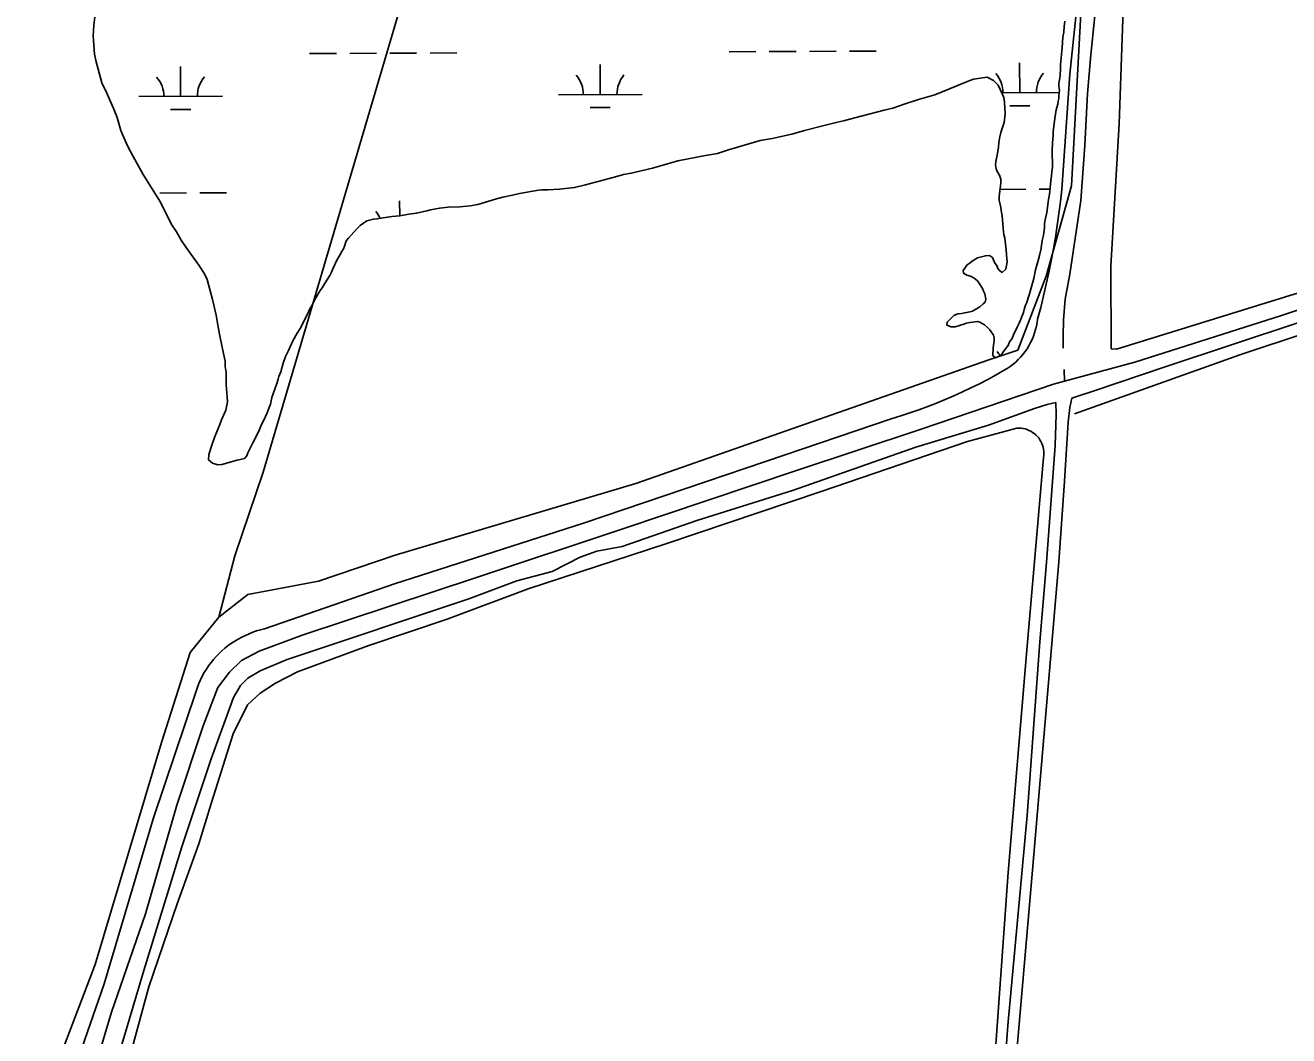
# Model space of a CAD drawing. Extents: x 3419139 to 3457078, y 540382 to 565875.
# Drawn here: x 3451992 to 3453503, y 559992 to 561200 of the extents above; entities that cross this region are included whole.
import ezdxf

# ---------------------------------------------------------------- set-up
doc = ezdxf.new("R2010")
doc.units = 0
for name, color, linetype in [('V-DTCH-CNTR', 7, 'Continuous'), ('V-TOPO-SHOR', 7, 'Continuous'), ('V-WETL-SWMP', 7, 'Continuous')]:
    doc.layers.add(name, color=color, linetype=linetype)

msp = doc.modelspace()

# ---------------------------------------------------------------- linework, layer by layer
at = {"layer": 'V-DTCH-CNTR'}
for points in [[(3454377.7, 561171.7), (3454209, 561109.4), (3453922.1, 561015.1), (3453631.8, 560916.6), (3453296.9, 560812.7), (3453290.6, 560813.3), (3453290, 560911.9), (3453300, 561082.3), (3453307, 561276.1), (3453321.1, 561449.3), (3453342.9, 561667.5), (3453360.9, 561815.3)], [(3453257, 561294.8), (3453241.2, 561141.6), (3453231.4, 561003.6), (3453229.8, 560989.3), (3453228, 560975.1), (3453226.1, 560960.9), (3453223.9, 560946.7), (3453221.4, 560932.6), (3453218.8, 560918.5), (3453216, 560904.4), (3453212.9, 560890.4), (3453209.7, 560876.5), (3453206.2, 560862.6), (3453202.5, 560848.7), (3453201.9, 560844.5), (3453201.2, 560840.4), (3453200.2, 560836.3), (3453199, 560832.3), (3453197.6, 560828.3), (3453195.9, 560824.4), (3453194.1, 560820.6), (3453192.1, 560816.9), (3453189.9, 560813.3), (3453187.5, 560809.9), (3453185, 560806.5), (3453182.2, 560803.3), (3453179.3, 560800.3), (3453176.3, 560797.4), (3453173.1, 560794.7), (3453169.7, 560792.1), (3453166.3, 560789.7), (3453162.7, 560787.5), (3453152.9, 560782), (3453142.9, 560776.6), (3453132.9, 560771.4), (3453122.8, 560766.4), (3453112.7, 560761.6), (3453102.4, 560756.9), (3453092, 560752.5), (3453081.6, 560748.2), (3453071.1, 560744.2), (3453060.5, 560740.3), (3453049.8, 560736.6), (3453039.1, 560733.1), (3453028.4, 560729.8), (3452878.1, 560678.8), (3452659.2, 560604.7), (3452433.4, 560532), (3452277.6, 560478.1), (3452272.9, 560477), (3452268.3, 560475.7), (3452263.7, 560474.2), (3452259.2, 560472.4), (3452254.8, 560470.5), (3452250.5, 560468.4), (3452246.2, 560466.1), (3452242.1, 560463.6), (3452238.1, 560461), (3452234.2, 560458.2), (3452230.4, 560455.2), (3452226.8, 560452), (3452223.3, 560448.7), (3452219.9, 560445.2), (3452216.7, 560441.6), (3452213.7, 560437.9), (3452210.9, 560434), (3452208.2, 560430), (3452205.7, 560425.9), (3452203.3, 560421.7), (3452201.2, 560417.3), (3452199.2, 560412.9), (3452197.5, 560408.4), (3452195.9, 560403.9), (3452145, 560252.2), (3452085.7, 560053.5), (3452059.2, 559976.6)], [(3453246.8, 560735.6), (3453444.4, 560805.9), (3453604.3, 560859.1), (3453732.6, 560901.6), (3453898.7, 560952.1), (3453922.8, 560955.9), (3454022.3, 560991.8), (3454188.3, 561049.2), (3454364, 561104.7), (3454381.2, 561110.5)], [(3452118.5, 559974), (3452139.5, 560050.1), (3452173.3, 560149.2), (3452199.2, 560221.2), (3452214.3, 560270.4), (3452240.1, 560352.8), (3452257.5, 560387.5), (3452272.7, 560401.3), (3452290.9, 560413.2), (3452317, 560426.9), (3452402.5, 560458.2), (3452496.2, 560489.9), (3452593.2, 560526.1), (3452757.7, 560580), (3452943.7, 560642.6), (3453118.6, 560702.2), (3453177.7, 560718.2), (3453180.2, 560718.3), (3453182.7, 560718.2), (3453185.1, 560717.9), (3453187.6, 560717.4), (3453189.9, 560716.6), (3453192.2, 560715.7), (3453194.5, 560714.6), (3453196.6, 560713.3), (3453198.6, 560711.9), (3453200.5, 560710.2), (3453202.2, 560708.5), (3453203.8, 560706.6), (3453205.2, 560704.5), (3453206.5, 560702.4), (3453207.5, 560700.1), (3453208.4, 560697.8), (3453209.1, 560695.4), (3453209.6, 560693), (3453209.9, 560690.5), (3453210, 560688), (3453209.8, 560685.6), (3453209.5, 560683.1), (3453189.3, 560448.4), (3453167.4, 560186.8), (3453149.5, 559936.3)]]:
    msp.add_lwpolyline(points, dxfattribs=at)
at = {"layer": 'V-TOPO-SHOR'}
msp.add_line((3453234.4, 560788.6), (3453234.6, 560774.6), dxfattribs=at)
for points in [[(3451991.5, 559857.3), (3452075.1, 560076.7), (3452154.6, 560342.2), (3452188.8, 560450), (3452223.2, 560492.4), (3452257.6, 560519.4), (3452342.1, 560535.2), (3452434.2, 560566.3), (3452722.1, 560652.1), (3453144.2, 560800), (3453178.7, 560811.7), (3453212.9, 560900.2), (3453243.2, 561008), (3453271.6, 561538.4), (3453297.4, 561799.9), (3453308.7, 561849.9), (3453308.6, 561869.1), (3453304.7, 561876.8), (3453300.9, 561876.7), (3453274, 561876.6), (3453182, 561810.9), (3453078.5, 561760.5), (3452771.5, 561663.1), (3452552.6, 561612.2)], [(3453333.6, 561809.9), (3453316.1, 561705), (3453301.2, 561604.5), (3453294.7, 561523.6), (3453292.7, 561475.8), (3453290.2, 561417.8), (3453281.8, 561323.9), (3453276.5, 561270.7), (3453271.3, 561215.3), (3453266.1, 561164.8), (3453262.4, 561118.6), (3453258.9, 561056.2), (3453254.4, 560990.6), (3453241, 560902.5), (3453235.4, 560872.6), (3453233.6, 560847.7), (3453233.3, 560828.1), (3453233, 560814)], [(3452442.8, 561231.2), (3452276.2, 560665.6), (3452242.1, 560565.5), (3452223.2, 560492.4)], [(3453243.4, 560754.3), (3453249.5, 560756.3), (3453270, 560763), (3453356.4, 560791.9), (3453515.1, 560844.5), (3453651.1, 560889.8), (3453763.9, 560924.4), (3453863.3, 560955.6), (3453908.6, 560969.3), (3453958.3, 560987.3), (3454053.3, 561017.4), (3454226.5, 561075.6), (3454358.2, 561118.7), (3454366.3, 561120.4), (3454365.2, 561127.4)], [(3452077.4, 559962.4), (3452094.5, 560019.6), (3452135.2, 560137.3), (3452172.9, 560267.4), (3452204.2, 560362.2), (3452222, 560408), (3452235.8, 560426.6), (3452250.2, 560440.4), (3452271.2, 560451.5), (3452324.1, 560471.2), (3452531.4, 560539.7), (3452706.2, 560598), (3452911.9, 560667), (3453061.9, 560716.8), (3453221.7, 560771), (3453234.6, 560774.6), (3453318.9, 560797.3), (3453494.3, 560852.9), (3453596.4, 560886.9)], [(3453228, 560558.4), (3453234.6, 560655), (3453239, 560725.6), (3453241, 560743), (3453243.4, 560754.3)], [(3452088.3, 559918.1), (3452133.4, 560069.5), (3452179, 560217.6), (3452213.9, 560322.7), (3452240.5, 560396.3), (3452249, 560410.5), (3452257.6, 560419.3), (3452272.6, 560428.2), (3452305, 560441.7), (3452522, 560514.1), (3452579.7, 560535.5), (3452621.8, 560546.9), (3452655.2, 560564.2), (3452675.2, 560571), (3452705.4, 560576.8), (3452733, 560586.4), (3452795, 560607.9), (3452909.5, 560643.6), (3453056.8, 560695.6), (3453143.7, 560721.7), (3453198.7, 560742), (3453213.9, 560746.5), (3453224.4, 560748.9)], [(3453213.2, 560557.7), (3453223.7, 560697.7), (3453224.8, 560734.6), (3453224.4, 560748.9)], [(3453156.4, 559762), (3453149.3, 559765.4), (3453167.1, 560003.8), (3453189.9, 560255), (3453205.2, 560462.6), (3453213.2, 560557.7)], [(3453156.4, 559762), (3453163.8, 559763.1), (3453164.3, 559813.7), (3453178.9, 559987), (3453196.6, 560189.7), (3453213.2, 560386.3), (3453228, 560558.4)]]:
    msp.add_lwpolyline(points, dxfattribs=at)
at = {"layer": 'V-WETL-SWMP'}
for p, q in [((3452331.7, 561166.4), (3452363.7, 561166.5)), ((3452379.7, 561166.6), (3452411.7, 561166.7)), ((3452427.7, 561166.8), (3452459.7, 561167)), ((3452475.7, 561167), (3452507.7, 561167.2)), ((3452833.6, 561168.6), (3452865.6, 561168.7)), ((3452881.6, 561168.8), (3452913.6, 561168.9)), ((3452929.6, 561169), (3452961.6, 561169.1)), ((3452977.6, 561169.2), (3453009.6, 561169.4)), ((3452177.4, 561115), (3452177.2, 561151)), ((3452679.3, 561117.2), (3452679.1, 561153.2)), ((3453181.2, 561119.4), (3453181, 561155.4)), ((3452127.4, 561114.8), (3452227.4, 561115.2)), ((3452629.3, 561116.9), (3452729.3, 561117.4)), ((3453159.6, 561119.3), (3453228.3, 561119.6)), ((3452667.3, 561101.7), (3452691.3, 561101.8)), ((3453169.2, 561103.9), (3453193.2, 561104)), ((3452165.4, 561099.5), (3452189.4, 561099.6)), ((3452152.4, 560999.4), (3452184.4, 560999.6)), ((3452200.4, 560999.6), (3452232.4, 560999.8)), ((3453157.6, 561003.8), (3453188.3, 561004)), ((3453204.3, 561004), (3453217.3, 561004.1)), ((3452439.4, 560972.4), (3452439.3, 560990.3))]:
    msp.add_line(p, q, dxfattribs=at)
for points in [[(3452357.9, 560904.9), (3452355.7, 560900.9), (3452350.2, 560892.1), (3452346.7, 560886.3), (3452344.1, 560882.8), (3452338.1, 560872.1), (3452335.1, 560866.4), (3452332.1, 560861.1), (3452328.3, 560853.1), (3452320.2, 560837.6), (3452316.7, 560831.9), (3452311.6, 560822.6), (3452306.5, 560811.1), (3452303, 560804), (3452300.1, 560796.1), (3452297.1, 560785.5), (3452295, 560780.2), (3452294.2, 560777.1), (3452292.5, 560771.8), (3452286.6, 560755), (3452284.9, 560747.1), (3452283.2, 560743.1), (3452280.7, 560736.5), (3452276.4, 560727.2), (3452274.3, 560722.8), (3452270.9, 560714.8), (3452263.6, 560700.7), (3452260.6, 560694.5), (3452257.6, 560688.7), (3452256.4, 560685.2), (3452253.8, 560682.1), (3452245, 560680.2), (3452226.6, 560674.7), (3452221.8, 560674.6), (3452215.6, 560676.3), (3452210.7, 560680.6), (3452211.1, 560686.8), (3452214.9, 560699.1), (3452217.8, 560707.1), (3452222.1, 560717.7), (3452224.2, 560722.5), (3452226.3, 560728.3), (3452231.4, 560739.8), (3452233.5, 560749.9), (3452233, 560755.6), (3452231.9, 560770.1), (3452231.7, 560785), (3452230.7, 560792), (3452230.6, 560798.6), (3452227.4, 560813.1), (3452223.6, 560832.8), (3452221.2, 560846.4), (3452219.8, 560853.4), (3452215.6, 560872.2), (3452209.1, 560896.3), (3452205.9, 560902.8), (3452199.2, 560913.3), (3452184, 560934.2), (3452178.1, 560943.3), (3452172.3, 560953.3), (3452166.5, 560962), (3452153.3, 560988.7), (3452142.6, 561005.6), (3452132.7, 561021.8), (3452120.5, 561043.1), (3452114.2, 561055.3), (3452107.9, 561069.7), (3452106, 561074.5), (3452101.4, 561089.9), (3452097.3, 561099.9), (3452087.4, 561122.6), (3452085.6, 561126.1), (3452083.3, 561131.3), (3452075.9, 561158), (3452074.5, 561165.5), (3452072.9, 561187.4), (3452073.6, 561200.2), (3452075.1, 561213.4)], [(3453235, 561205.2), (3453234.2, 561198.6), (3453233.8, 561192), (3453232.6, 561185.8), (3453231.9, 561173.5)], [(3453231.9, 561173.5), (3453230, 561152.8), (3453230, 561147.6), (3453229.7, 561141), (3453229.3, 561137), (3453228.1, 561130.8), (3453228.1, 561127.3), (3453228.6, 561122.5), (3453227.8, 561116.3), (3453227.9, 561112.8), (3453227.1, 561109.3), (3453226.7, 561105.8), (3453224.6, 561099.2), (3453223, 561088.6), (3453221, 561073.2), (3453221, 561068.4), (3453220.6, 561064.4), (3453220.3, 561059.1), (3453220, 561050.8), (3453220.2, 561030.6), (3453219.4, 561024.8), (3453219.1, 561020.4), (3453218.3, 561013.8), (3453216.7, 560998), (3453215.5, 560991.8), (3453213.5, 560976.4), (3453211.9, 560969.4), (3453210.6, 560963.2), (3453210.7, 560958), (3453209.5, 560949.1), (3453208.2, 560944.3), (3453207, 560937.7), (3453206.6, 560933.3), (3453204.6, 560924.9), (3453203.3, 560918.8), (3453200, 560907.7), (3453197.9, 560897.2), (3453195.8, 560888.8), (3453192.9, 560879.1), (3453191.2, 560874.2), (3453189.5, 560868.5), (3453188.2, 560865.4), (3453186.6, 560860.1), (3453185.7, 560856.6), (3453181.5, 560846.8), (3453180.6, 560843.8), (3453178.1, 560839.3), (3453173.8, 560830.1), (3453172.1, 560825.6), (3453169.1, 560821.6), (3453167.4, 560817.2), (3453163.1, 560811.5), (3453160.9, 560808.8), (3453158.8, 560805.7), (3453155.7, 560803.9), (3453152.2, 560802.5), (3453149.1, 560805.1), (3453149.4, 560814.3), (3453150.6, 560823.1), (3453150.6, 560826.2), (3453149.6, 560829.7), (3453145.2, 560835.8), (3453142.5, 560838.8), (3453138.9, 560841.9), (3453133.6, 560844.9), (3453130.5, 560845.7), (3453121.8, 560844.7), (3453117.4, 560843.8), (3453114.3, 560842.8), (3453109.1, 560841), (3453103.8, 560839.6), (3453099, 560839.6), (3453094.1, 560841.3), (3453094.5, 560845.2), (3453102.3, 560853.2), (3453107.1, 560855.1), (3453111.5, 560855.6), (3453117.6, 560856.5), (3453121.6, 560857.4), (3453124.6, 560858.4), (3453133.4, 560863.3), (3453137.3, 560866.9), (3453139.9, 560869.1), (3453140.7, 560872.6), (3453139.3, 560878.8), (3453137.9, 560882.3), (3453136.6, 560885.3), (3453133.9, 560889.7), (3453130.7, 560894.5), (3453126.7, 560897.9), (3453122.3, 560900.1), (3453117.9, 560901.3), (3453113.9, 560903.5), (3453113.4, 560907), (3453118.2, 560913.6), (3453120.8, 560915.4), (3453125.6, 560919), (3453130.8, 560922.1), (3453140, 560924.5), (3453144.8, 560925), (3453148.4, 560922.4)], [(3453148.4, 560922.4), (3453151.5, 560915.8), (3453153.8, 560912.8), (3453155.1, 560909.3), (3453156.9, 560906.7), (3453160, 560904.5), (3453164.4, 560908.6), (3453166, 560917.4), (3453165.4, 560925.7), (3453164.9, 560931.4), (3453163.4, 560945.4), (3453162, 560949.8), (3453161.6, 560952.9), (3453160, 560972.2), (3453159.5, 560976.1), (3453158.5, 560982.3), (3453156.6, 560991), (3453156.6, 560995.9), (3453158.6, 561011.3), (3453158.5, 561016.1), (3453157.1, 561020.9), (3453154, 561025.3), (3453153.1, 561028.3), (3453152.1, 561033.1), (3453152.5, 561037.1), (3453154.1, 561045), (3453155.8, 561053.8), (3453156.1, 561060.4), (3453157.4, 561066.6), (3453158.6, 561071.9), (3453162.4, 561083.8), (3453163.6, 561094.4), (3453163.5, 561100.9), (3453162.9, 561108.4), (3453162, 561113.7), (3453160.6, 561117.2), (3453155.2, 561128.5), (3453149.8, 561134.1), (3453142.3, 561138), (3453125.7, 561135.6), (3453117.4, 561132.4), (3453106, 561127.8), (3453079.4, 561116.9), (3453060.1, 561111.4), (3453043, 561105.9), (3453029.5, 561100.9), (3453019, 561098.5), (3452991.4, 561091.6), (3452970.4, 561086), (3452963, 561084.1), (3452947.2, 561080.4), (3452923.6, 561074.4), (3452908.7, 561069.8), (3452885, 561064.6), (3452870.6, 561062.2), (3452832.9, 561051.2), (3452819.4, 561047), (3452805.4, 561044.6), (3452772.1, 561038), (3452753.2, 561032.5), (3452741.9, 561029.3), (3452716.5, 561023.2), (3452707.3, 561021.8), (3452697.6, 561019), (3452679.7, 561014.3), (3452661.8, 561009.3), (3452648.6, 561006), (3452630.6, 561004), (3452616.6, 561003.4), (3452609.6, 561003.3), (3452605.6, 561002.8), (3452582.8, 560999), (3452574.5, 560997.1), (3452562.7, 560994.7), (3452555.2, 560992.4), (3452532.9, 560986), (3452523.7, 560984.1), (3452511.4, 560983), (3452497.4, 560982.8), (3452486.9, 560981.4), (3452480.7, 560980.4), (3452476.3, 560979.5), (3452472, 560978.1), (3452459.7, 560975.3), (3452450.5, 560974.3), (3452439.5, 560972.4), (3452429.9, 560971.4), (3452411.9, 560968.5), (3452408, 560968.4), (3452400.1, 560966.1), (3452392.3, 560960.8), (3452387.9, 560956.3), (3452378, 560945.6), (3452375.4, 560942.5), (3452373.3, 560935.9), (3452372, 560932.8), (3452370.3, 560929.7), (3452368.1, 560926.2), (3452364.3, 560919.1), (3452360, 560909.8), (3452357.9, 560904.9)]]:
    msp.add_lwpolyline(points, dxfattribs=at)
for centre, start, end in [((3452122.1, 561115.2), 359.4782, 41.0218), ((3452232.6, 561115.7), 139.4782, 181.0218), ((3452624, 561117.4), 359.4782, 41.0218), ((3452734.5, 561117.9), 139.4782, 181.0218), ((3453125.9, 561119.6), 359.4782, 41.0218), ((3453236.4, 561120.1), 139.4782, 181.0218), ((3452384.2, 560954.5), 24.6464, 41.0218), ((3452494.7, 560955), 139.4782, 141.2859), ((3453127.4, 560786.9), 30.8853, 41.0218)]:
    msp.add_arc(centre, 35.2, start, end, dxfattribs=at)

doc.saveas('drawing.dxf')
